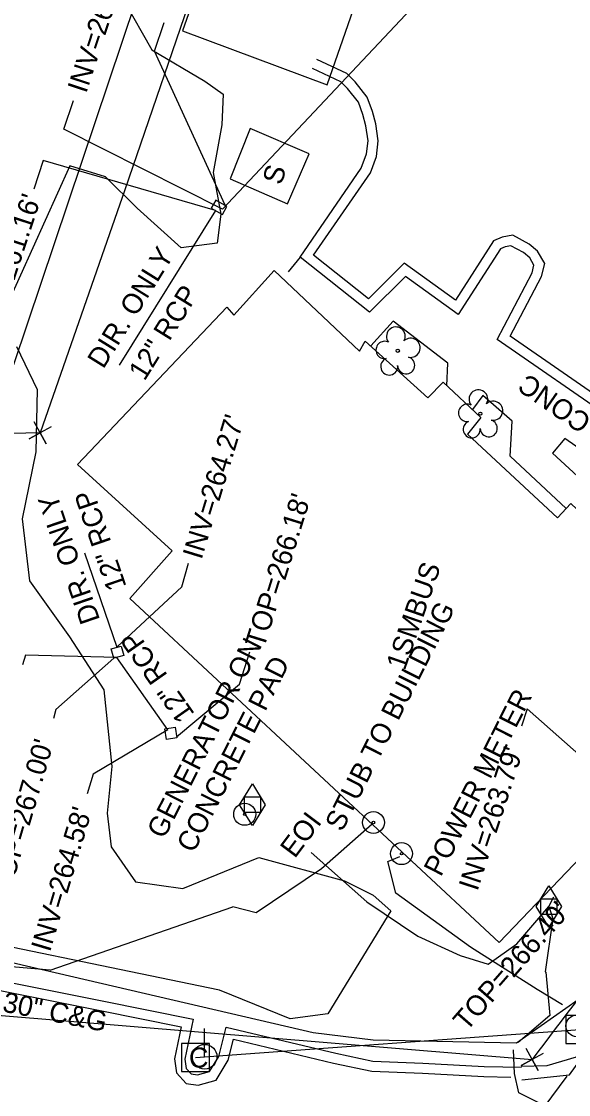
# Model space of a CAD drawing. Extents: x 2100323 to 2109811, y 740376 to 749755.
# Drawn here: x 2105491.1 to 2105599.6, y 743267.5 to 743480.6 of the extents above; entities that cross this region are included whole.
import ezdxf

# ---------------------------------------------------------------- set-up
doc = ezdxf.new("R2010")
doc.units = 0
for name, color, linetype in [('Exist Building', 7, 'Continuous'), ('Exist Building Text', 7, 'Continuous'), ('Exist Other Culture Area Outline', 7, 'Continuous'), ('Exist Other Culture Fence Line', 7, 'Continuous'), ('Exist Property Corner CELL', 7, 'Continuous'), ('Exist Right of Way Line', 7, 'Continuous'), ('Exist Roads Curbs', 7, 'Continuous'), ('Exist Roads Curbs Text', 7, 'Continuous'), ('Exist Roads EOP', 7, 'Continuous'), ('Exist Roads EOP Other', 7, 'Continuous'), ('Exist Roads EOT', 7, 'Continuous'), ('Exist Structure Minor Drop Inlet', 7, 'Continuous'), ('Exist Structure Minor Drop Inlet Leader', 7, 'Continuous'), ('Exist Structure Minor Drop Inlet Top Elevation', 7, 'Continuous'), ('Exist Structure Minor Pipes RCP 12 Inch', 7, 'Continuous'), ('Exist Structure Minor Pipes RCP 12 Inch Invert', 7, 'Continuous'), ('Exist Structure Minor Pipes RCP 12 Inch Leader', 7, 'Continuous'), ('Exist Structure Minor Pipes RCP 12 Inch Text', 7, 'Continuous'), ('Exist Survey Centerline', 7, 'Continuous'), ('Exist Utilities Gas Meter CELL', 7, 'Continuous'), ('Exist Utilities Gas UG Line SUE LOS B', 7, 'Continuous'), ('Exist Utilities Gas UG Line SUE LOS B Text', 7, 'Continuous'), ('Exist Utilities Other Located Object CELL', 7, 'Continuous'), ('Exist Utilities Other Located Object Text', 7, 'Continuous'), ('Exist Utilities Power Pole CELL', 7, 'Continuous'), ('Exist Utilities Power UG Cable SUE LOS B', 7, 'Continuous'), ('Exist Utilities TV Pedestal CELL', 7, 'Continuous'), ('Exist Utilities TV UG Cable SUE LOS C', 7, 'Continuous'), ('Exist Utilities TV UG FO Cable SUE LOS B', 7, 'Continuous'), ('Exist Vegetation Tree CELL', 7, 'Continuous'), ('Exist Vegetation Woods Line', 7, 'Continuous')]:
    doc.layers.add(name, color=color, linetype=linetype)

msp = doc.modelspace()

# ---------------------------------------------------------------- linework, layer by layer
at = {"layer": 'Exist Building'}
for points in [[(2105582.35, 743646.74), (2105523.01, 743478.76), (2105551.74, 743468.01), (2105610.21, 743636.19)], [(2105543.84, 743444.39), (2105548.13, 743454.32), (2105536.43, 743459.32), (2105532.47, 743449.32)], [(2105636.38, 743350.55), (2105585.86, 743297.72), (2105512.58, 743366.04), (2105520.97, 743375.48), (2105502.16, 743392.59), (2105531.8, 743423.86), (2105533.24, 743422.3), (2105541.19, 743431.12), (2105558.16, 743415.1), (2105559.3, 743417.13), (2105571.7, 743405.86), (2105574.76, 743408.94), (2105582.26, 743401.95), (2105579.59, 743398.67), (2105597.41, 743382.06), (2105600.1, 743384.87)]]:
    msp.add_lwpolyline(points, close=True, dxfattribs=at)
for points in [[(2105575.48, 743408.27), (2105575.66, 743412.72), (2105564.82, 743421.08), (2105560.37, 743416.16)], [(2105599.18, 743383.91), (2105588.04, 743394.28), (2105588.44, 743401.23), (2105582.62, 743406.3), (2105580.55, 743403.54)]]:
    msp.add_lwpolyline(points, dxfattribs=at)
at = {"layer": 'Exist Other Culture Area Outline'}
msp.add_line((2105546.35, 743433.76), (2105543.99, 743430.89), dxfattribs=at)
at = {"layer": 'Exist Other Culture Fence Line'}
for points in [[(2105521.73, 743508.56), (2105489.52, 743412.63), (2105441.68, 743304.81), (2105548.94, 743279.85)], [(2105548.94, 743279.85), (2105560.83, 743278.35), (2105589.28, 743277.8), (2105606.46, 743289.84), (2105622.81, 743309.26), (2105669.17, 743362.29), (2105665.79, 743381.63), (2105669.7, 743386.67)]]:
    msp.add_lwpolyline(points, dxfattribs=at)
at = {"layer": 'Exist Property Corner CELL'}
for p, q in [((2105494.76, 743398.89), (2105494.76, 743398.89)), ((2105592.42, 743274.45), (2105592.42, 743274.45))]:
    msp.add_line(p, q, dxfattribs=at)
for points in [[(2105496.96, 743400.1), (2105492.57, 743397.69), (2105494.76, 743398.89), (2105495.97, 743396.7), (2105493.56, 743401.09)], [(2105594.61, 743275.65), (2105590.23, 743273.25), (2105592.42, 743274.45), (2105593.63, 743272.26), (2105591.22, 743276.64)]]:
    msp.add_lwpolyline(points, dxfattribs=at)
at = {"layer": 'Exist Right of Way Line'}
for p, q in [((2105494.76, 743398.89), (2105481.43, 743398.61)), ((2105442.46, 743286.94), (2105592.42, 743274.45))]:
    msp.add_line(p, q, dxfattribs=at)
msp.add_lwpolyline([(2105540.72, 743531.63), (2105526.49, 743490.67), (2105511.58, 743447.19), (2105494.76, 743398.89)], dxfattribs=at)
msp.add_arc((2106150.96, 742861.67), 694.51, 138.49187, 143.53405, dxfattribs=at)
at = {"layer": 'Exist Roads Curbs'}
for points in [[(2105608.8, 743401.28), (2105585.45, 743417.43), (2105592.39, 743430.69), (2105592.77, 743432.21), (2105591.93, 743433.65), (2105590.7, 743434.71), (2105588.21, 743436.06), (2105587.05, 743435.86), (2105586.11, 743435.43), (2105577.75, 743422.41), (2105567.25, 743429.97), (2105560.1, 743422.85), (2105546.35, 743433.76), (2105558.51, 743451.45), (2105559.53, 743454.28), (2105559.86, 743456.89), (2105559.43, 743459.85), (2105558.83, 743462.1), (2105557.93, 743464.57), (2105555.79, 743467.28), (2105554.45, 743468.6), (2105548.84, 743471.22)], [(2105670.33, 743387.36), (2105673.46, 743384.4), (2105675.4, 743381.35), (2105677.22, 743377.7), (2105677.81, 743374.85), (2105678.1, 743371.2), (2105677.59, 743368.39), (2105676.53, 743364.1), (2105673.69, 743359.5), (2105661.89, 743345.03), (2105643.62, 743323.75), (2105621.76, 743298.8), (2105604.02, 743277.05), (2105601.18, 743274.94), (2105595.31, 743273.24), (2105590.23, 743273.07)], [(2105456.73, 743296.79), (2105482.89, 743290.98), (2105507.1, 743286.15), (2105525.12, 743282.5), (2105523.46, 743274.53), (2105523.72, 743272.69), (2105524.74, 743271.6), (2105526.02, 743271.42), (2105528.4, 743272.07), (2105529.39, 743273.7), (2105530.2, 743275.09), (2105531.7, 743280.88), (2105553.45, 743275.72), (2105560.82, 743274.14), (2105570.71, 743273.77), (2105582.87, 743273.07), (2105590.29, 743272.96)]]:
    msp.add_lwpolyline(points, dxfattribs=at)
at = {"layer": 'Exist Roads EOP'}
msp.add_lwpolyline([(2105590.39, 743270.43), (2105599.82, 743271.41), (2105601.88, 743274.25), (2105604.53, 743276.72), (2105622.13, 743298.33), (2105643.96, 743323.51), (2105662.25, 743344.37), (2105677.32, 743363.29), (2105694.48, 743388.67), (2105709.16, 743411.5), (2105713.82, 743417.38), (2105723.35, 743434.63), (2105735.48, 743457.89), (2105747.46, 743482.53), (2105762.47, 743517.67)], dxfattribs=at)
at = {"layer": 'Exist Roads EOP Other'}
for points in [[(2105609.94, 743402.92), (2105588.05, 743418.07), (2105594.27, 743429.97), (2105594.9, 743432.51), (2105593.49, 743434.95), (2105591.85, 743436.37), (2105588.56, 743438.14), (2105586.45, 743437.79), (2105584.74, 743437), (2105577.21, 743425.27), (2105567.04, 743432.58), (2105559.95, 743425.52), (2105549.05, 743434.17), (2105560.3, 743450.53), (2105561.49, 743453.81), (2105561.88, 743456.91), (2105561.4, 743460.25), (2105560.74, 743462.7), (2105559.69, 743465.56), (2105557.28, 743468.62), (2105555.61, 743470.26), (2105549.69, 743473.03)], [(2105661.71, 743345.18), (2105658.67, 743347.49), (2105672.27, 743364.2), (2105672.91, 743367.25), (2105672.77, 743370.23), (2105671.95, 743373.73), (2105669.72, 743377.75), (2105668.17, 743379.33), (2105652.17, 743388.71), (2105645.25, 743380.42), (2105648.44, 743371.44), (2105645.79, 743368.86), (2105637.28, 743371.33), (2105633.27, 743367.35), (2105626.23, 743374.33), (2105626.01, 743378.88), (2105598.89, 743397.76), (2105596.46, 743394.86), (2105601.41, 743390.31)], [(2105456.3, 743294.84), (2105482.48, 743289.03), (2105506.71, 743284.19), (2105522.75, 743280.94), (2105521.43, 743274.59), (2105521.82, 743271.79), (2105523.76, 743269.71), (2105526.16, 743269.38), (2105529.7, 743270.36), (2105531.1, 743272.68), (2105532.07, 743274.32), (2105533.15, 743278.49), (2105553.01, 743273.77), (2105560.57, 743272.15), (2105570.62, 743271.78), (2105582.8, 743271.07), (2105588.21, 743270.99)]]:
    msp.add_lwpolyline(points, dxfattribs=at)
at = {"layer": 'Exist Roads EOT'}
msp.add_lwpolyline([(2105599.31, 743271.17), (2105587.3, 743254.99), (2105578.82, 743243.14), (2105566.36, 743225.51), (2105556.13, 743209.5), (2105550.57, 743199.82)], dxfattribs=at)
at = {"layer": 'Exist Structure Minor Drop Inlet'}
for points in [[(2105528.72, 743443.54), (2105530.93, 743442.26), (2105531.85, 743443.85), (2105529.64, 743445.13)], [(2105509.38, 743354.14), (2105508.86, 743356.01), (2105510.85, 743356.56), (2105511.37, 743354.7)], [(2105519.85, 743338.04), (2105519.53, 743340.15), (2105521.58, 743340.46), (2105521.9, 743338.35)]]:
    msp.add_lwpolyline(points, close=True, dxfattribs=at)
at = {"layer": 'Exist Structure Minor Drop Inlet Leader'}
for points in [[(2105531.46, 743444.11), (2105517.48, 743474.7), (2105519.35, 743480.4)], [(2105509.38, 743354.14), (2105497.85, 743344), (2105497.39, 743342.21)], [(2105521.85, 743338.51), (2105534.36, 743348.98), (2105536.35, 743355.44)]]:
    msp.add_lwpolyline(points, dxfattribs=at)
at = {"layer": 'Exist Structure Minor Pipes RCP 12 Inch'}
for p, q in [((2105530.93, 743443.34), (2105641.71, 743560.98)), ((2105529.57, 743443.05), (2105510.44, 743412.33)), ((2105510.05, 743356.31), (2105503.62, 743375.02)), ((2105520.08, 743339.95), (2105510.01, 743354.3))]:
    msp.add_line(p, q, dxfattribs=at)
at = {"layer": 'Exist Structure Minor Pipes RCP 12 Inch Leader'}
for points in [[(2105530.93, 743443.34), (2105499.5, 743459.19), (2105501.37, 743464.89)], [(2105529.57, 743443.05), (2105495.39, 743452.99), (2105493.52, 743447.29)], [(2105510.11, 743356.45), (2105522.9, 743368.35), (2105524.19, 743373.01)], [(2105510.01, 743354.3), (2105491.85, 743354.77), (2105491.27, 743352.83)], [(2105618.79, 743319.89), (2105591.44, 743344.09), (2105590.31, 743340.64)], [(2105520.08, 743339.95), (2105505.26, 743331.15), (2105504.08, 743327.2)]]:
    msp.add_lwpolyline(points, dxfattribs=at)
at = {"layer": 'Exist Survey Centerline'}
msp.add_arc((2106150.96, 742861.67), 664.51, 138.49187, 148.31686, dxfattribs=at)
at = {"layer": 'Exist Utilities Gas Meter CELL'}
for p, q in [((2105536.9, 743325.07), (2105536.9, 743325.07)), ((2105595.72, 743304.83), (2105595.72, 743304.83))]:
    msp.add_line(p, q, dxfattribs=at)
for points in [[(2105534.36, 743325.07), (2105536.9, 743329.18), (2105539.44, 743325.07), (2105536.9, 743320.95), (2105534.36, 743325.07)], [(2105535.33, 743326.6), (2105538.48, 743326.6), (2105538.48, 743323.49), (2105535.33, 743323.49), (2105535.33, 743326.6)], [(2105593.19, 743304.83), (2105595.72, 743308.94), (2105598.26, 743304.83), (2105595.72, 743300.72), (2105593.19, 743304.83)], [(2105594.15, 743306.37), (2105597.3, 743306.37), (2105597.3, 743303.26), (2105594.15, 743303.26), (2105594.15, 743306.37)]]:
    msp.add_lwpolyline(points, dxfattribs=at)
at = {"layer": 'Exist Utilities Gas UG Line SUE LOS B'}
for points in [[(2105548.54, 743315.6), (2105559.61, 743305.79), (2105569.75, 743298.95), (2105578.13, 743295.09), (2105583.69, 743293.38), (2105589.36, 743297.45), (2105595.72, 743304.83), (2105596.72, 743306.76)], [(2105595.72, 743304.83), (2105596.5, 743302.44), (2105595.01, 743291.87), (2105595.12, 743291.81), (2105595.9, 743283.23), (2105589.65, 743277.84)], [(2105636.59, 743236.81), (2105634.79, 743237.07), (2105632.12, 743238.71), (2105629.98, 743240.47), (2105614.45, 743251.25), (2105600.17, 743260.85), (2105595.17, 743265.17), (2105589.79, 743267.85), (2105588.91, 743271.66), (2105588.74, 743276.41)]]:
    msp.add_lwpolyline(points, dxfattribs=at)
at = {"layer": 'Exist Utilities Other Located Object CELL'}
for centre, radius in [((2105535.37, 743323.17), 2.18), ((2105535.37, 743323.17), 0.24), ((2105560.92, 743321.53), 2.18), ((2105560.92, 743321.53), 0.24), ((2105566.49, 743315.35), 2.18), ((2105566.49, 743315.35), 0.24), ((2105601.28, 743281.15), 2.18)]:
    msp.add_circle(centre, radius, dxfattribs=at)
at = {"layer": 'Exist Utilities Power Pole CELL'}
for q in [(2105527.41, 743280.65), (2105527.41, 743275.02)]:
    msp.add_line((2105527.41, 743275.02), q, dxfattribs=at)
msp.add_circle((2105527.41, 743275.02), 2.45, dxfattribs=at)
at = {"layer": 'Exist Utilities Power UG Cable SUE LOS B'}
msp.add_lwpolyline([(2105598.45, 743285.31), (2105593.41, 743288.35), (2105580.17, 743296.75), (2105565.33, 743307.5), (2105563.77, 743313.79), (2105566.12, 743314.81)], dxfattribs=at)
at = {"layer": 'Exist Utilities TV Pedestal CELL'}
msp.add_line((2105525.61, 743274.86), (2105525.61, 743274.86), dxfattribs=at)
for points in [[(2105599.08, 743277.68), (2105604.63, 743277.68), (2105604.63, 743283.23), (2105599.08, 743283.23), (2105599.08, 743277.68)], [(2105522.83, 743272.09), (2105528.38, 743272.09), (2105528.38, 743277.64), (2105522.83, 743277.64), (2105522.83, 743272.09)]]:
    msp.add_lwpolyline(points, dxfattribs=at)
at = {"layer": 'Exist Utilities TV UG Cable SUE LOS C'}
msp.add_lwpolyline([(2105525.61, 743274.86), (2105601.85, 743280.46), (2105678.47, 743284.23)], dxfattribs=at)
at = {"layer": 'Exist Utilities TV UG FO Cable SUE LOS B'}
msp.add_line((2105496.73, 743292.19), (2105533.01, 743304.8), dxfattribs=at)
for points in [[(2105560.67, 743321.17), (2105550.6, 743312.32), (2105537.63, 743303.61), (2105533.01, 743304.8)], [(2105496.73, 743292.19), (2105485.26, 743293.18), (2105477.93, 743293.55), (2105467.63, 743291.41), (2105453.94, 743290.09), (2105445.54, 743289.62), (2105432.09, 743283.77)]]:
    msp.add_lwpolyline(points, dxfattribs=at)
at = {"layer": 'Exist Vegetation Tree CELL'}
for p, q in [((2105565.74, 743415.2), (2105565.74, 743415.2)), ((2105582.13, 743402.71), (2105582.13, 743402.71))]:
    msp.add_line(p, q, dxfattribs=at)
for centre in [(2105565.74, 743415.2), (2105582.13, 743402.71)]:
    msp.add_circle(centre, 0.326, dxfattribs=at)
for centre, radius, start, end in [((2105565.36, 743418.07), 1.86, 330.1651, 219.7134), ((2105563.14, 743415.35), 1.73, 62.6636, 279.3457), ((2105568.29, 743415.79), 1.9, 257.1011, 134.1999), ((2105567.42, 743412.3), 1.7, 181.2822, 74.56), ((2105564.04, 743412.08), 1.69, 111.5671, 6.231), ((2105581.75, 743405.58), 1.86, 330.1651, 219.7134), ((2105584.68, 743403.3), 1.9, 257.1011, 134.1999), ((2105579.53, 743402.87), 1.73, 62.6636, 279.3457), ((2105580.43, 743399.59), 1.69, 111.5671, 6.231), ((2105583.8, 743399.81), 1.7, 181.2822, 74.56)]:
    msp.add_arc(centre, radius, start, end, dxfattribs=at)
at = {"layer": 'Exist Vegetation Woods Line'}
for points in [[(2105520.4, 743510.43), (2105511.41, 743484.65), (2105516.94, 743474.94), (2105527.43, 743468.74), (2105531.11, 743466.15), (2105530.84, 743460.07), (2105529.12, 743450.63), (2105530.66, 743442.33), (2105529.91, 743436.58), (2105522.74, 743435.67), (2105514.05, 743443.53), (2105507.75, 743449.74), (2105500.66, 743451.92), (2105488.44, 743424.77)], [(2105490.06, 743416.06), (2105494.18, 743407.48), (2105493.9, 743395.12), (2105491.19, 743381.84), (2105492.63, 743369.52), (2105500.6, 743358.39), (2105507.44, 743347.88), (2105509, 743332.66), (2105508.1, 743323.37), (2105508.87, 743316.7), (2105513.7, 743309.76), (2105523.07, 743308.45), (2105538.19, 743314.61), (2105555.19, 743309.92), (2105560.84, 743307.1), (2105564.34, 743304), (2105551.83, 743283.57), (2105544.41, 743282.56), (2105530.39, 743288.21), (2105465.66, 743301.58)]]:
    msp.add_lwpolyline(points, dxfattribs=at)

# ---------------------------------------------------------------- texts
at = {"layer": 'Exist Building Text'}
for s, rotation, p in [('S', 73.3524, (2105542.65, 743447.95)), ('1SMBUS', 70.8434, (2105567.12, 743351.56))]:
    msp.add_text(s, height=4, rotation=rotation, dxfattribs=at).set_placement(p)
at = {"layer": 'Exist Roads Curbs Text'}
for s, rotation, p in [('CONC', 145.3197, (2105604.45, 743401.86)), ('30" C&G', 348.7024, (2105487.1, 743284.03))]:
    msp.add_text(s, height=4, rotation=rotation, dxfattribs=at).set_placement(p)
at = {"layer": 'Exist Structure Minor Drop Inlet Top Elevation'}
for s, rotation, p in [("TOP=266.18'", 72.699, (2105539.18, 743355.96)), ("TOP=267.00'", 73.7112, (2105488.67, 743307.1)), ("TOP=266.40'", 48.8944, (2105579.4, 743279.9))]:
    msp.add_text(s, height=4, rotation=rotation, dxfattribs=at).set_placement(p)
at = {"layer": 'Exist Structure Minor Pipes RCP 12 Inch Invert'}
for s, rotation, p in [("INV=260.92'", 71.8499, (2105503.9, 743466.17)), ("INV=261.16'", 71.8499, (2105485.87, 743417.53)), ("INV=264.27'", 73.0621, (2105526.79, 743373.59)), ("INV=263.79'", 71.8499, (2105581.53, 743307.75)), ("INV=264.58'", 73.4375, (2105496.71, 743295.66))]:
    msp.add_text(s, height=4, rotation=rotation, dxfattribs=at).set_placement(p)
at = {"layer": 'Exist Structure Minor Pipes RCP 12 Inch Text'}
for s, rotation, p in [('DIR. ONLY', 58.0889, (2105507.3, 743411.44)), ('12" RCP', 58.0889, (2105515.48, 743409.05)), ('12" RCP', 108.9463, (2105511.95, 743368.4)), ('DIR. ONLY', 108.9463, (2105506.7, 743361.78)), ('12" RCP', 125.0474, (2105525.54, 743343.11))]:
    msp.add_text(s, height=4, rotation=rotation, dxfattribs=at).set_placement(p)
at = {"layer": 'Exist Utilities Gas UG Line SUE LOS B Text'}
msp.add_text('EOI', height=4, rotation=53.1986, dxfattribs=at).set_placement((2105545.31, 743314.25))
at = {"layer": 'Exist Utilities Other Located Object Text'}
for s, p in [('STUB TO BUILDING', (2105554.7, 743319.52)), ('GENERATOR ON', (2105519.36, 743318.09)), ('CONCRETE PAD', (2105525.24, 743315.3)), ('POWER METER', (2105574.29, 743310.61))]:
    msp.add_text(s, height=4, rotation=63.2052, dxfattribs=at).set_placement(p)
at = {"layer": 'Exist Utilities TV Pedestal CELL'}
msp.add_text('C', height=4, dxfattribs=at).set_placement((2105524.3, 743272.86))

doc.saveas('drawing.dxf')
